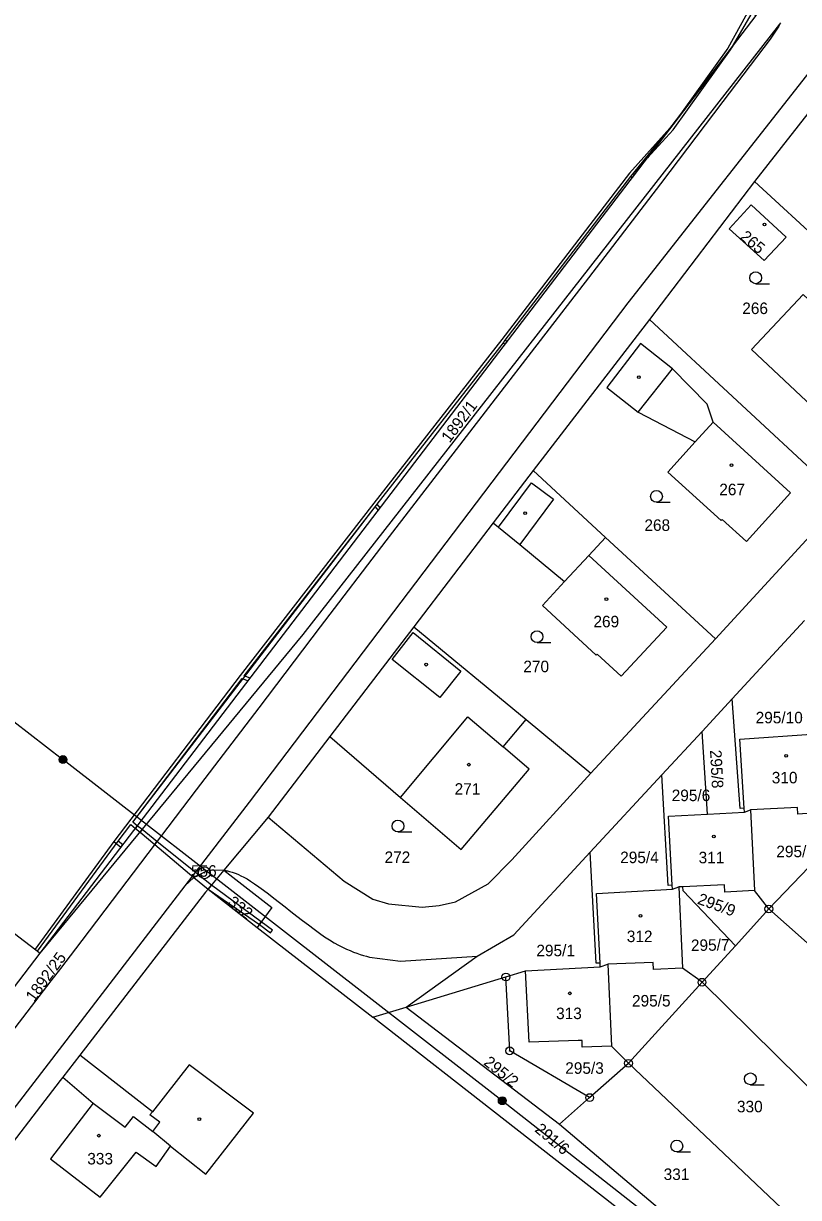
# Model space of a CAD drawing. Extents: x -587171 to -555306, y -1167727 to -1074732.
# Drawn here: x -560390.1 to -560291.9, y -1077935.9 to -1077787.1 of the extents above; entities that cross this region are included whole.
import ezdxf

# ---------------------------------------------------------------- set-up
doc = ezdxf.new("R2010")
doc.units = 0
for name, color, linetype in [('Hranice parcel', 7, 'Continuous'), ('Parcelní čísla', 7, 'Continuous'), ('Poz předměty', 7, 'Continuous'), ('Vnitřní kresba', 7, 'Continuous'), ('Věcná břemena k části', 7, 'Continuous'), ('Značky bodu BP', 7, 'Continuous'), ('Značky budov', 7, 'Continuous'), ('Značky kultur', 7, 'Continuous')]:
    doc.layers.add(name, color=color, linetype=linetype)

msp = doc.modelspace()

# ---------------------------------------------------------------- linework, layer by layer
at = {"layer": 'Hranice parcel'}
for p, q in [((-560387.98, -1077904.93), (-560297.22, -1077786.08)), ((-560294.23, -1077787.18), (-560294.11, -1077787.02)), ((-560284.5, -1077790.6), (-560297.43, -1077807.11)), ((-560297.43, -1077807.11), (-560310.75, -1077824.62)), ((-560297.43, -1077807.11), (-560271.27, -1077831.32)), ((-560310.75, -1077824.62), (-560325.49, -1077843.77)), ((-560310.75, -1077824.62), (-560286.21, -1077847.43)), ((-560325.49, -1077843.77), (-560330.55, -1077850.37)), ((-560325.49, -1077843.77), (-560316.32, -1077852.24)), ((-560302.39, -1077865.11), (-560286.21, -1077847.43)), ((-560330.55, -1077850.37), (-560340.64, -1077863.57)), ((-560316.32, -1077852.24), (-560302.39, -1077865.11)), ((-560300.27, -1077872.69), (-560291.11, -1077862.77)), ((-560340.64, -1077863.57), (-560351.27, -1077877.46)), ((-560340.64, -1077863.57), (-560326.4, -1077875.32)), ((-560318.19, -1077882.11), (-560302.39, -1077865.11)), ((-560304.1, -1077876.83), (-560300.27, -1077872.69)), ((-560329.31, -1077878.79), (-560326.4, -1077875.32)), ((-560326.4, -1077875.32), (-560318.19, -1077882.11)), ((-560351.27, -1077877.46), (-560359.09, -1077887.69)), ((-560309.2, -1077882.34), (-560304.1, -1077876.83)), ((-560303.42, -1077887.31), (-560304.1, -1077876.83)), ((-560299.31, -1077877.8), (-560289.65, -1077877.14)), ((-560298.76, -1077886.56), (-560299.31, -1077877.8)), ((-560318.26, -1077892.14), (-560309.2, -1077882.34)), ((-560303.42, -1077887.31), (-560298.73, -1077887.06)), ((-560298.73, -1077887.06), (-560298.76, -1077886.56)), ((-560298.73, -1077887.06), (-560297.94, -1077886.75)), ((-560297.94, -1077886.75), (-560297.46, -1077897)), ((-560359.09, -1077887.69), (-560364.68, -1077894.4)), ((-560295.63, -1077899.33), (-560286.18, -1077889.41)), ((-560366.69, -1077896.81), (-560360.46, -1077901.66)), ((-560307.84, -1077896.81), (-560307.87, -1077896.31)), ((-560307.84, -1077896.81), (-560307.02, -1077896.53)), ((-560306.52, -1077896.51), (-560307.02, -1077896.53)), ((-560307.02, -1077896.53), (-560306.58, -1077906.84)), ((-560295.63, -1077899.33), (-560297.46, -1077897)), ((-560299.87, -1077903.98), (-560295.63, -1077899.33)), ((-560295.63, -1077899.33), (-560273.97, -1077918.5)), ((-560360.46, -1077901.66), (-560345.83, -1077913.06)), ((-560395.27, -1077914.48), (-560387.98, -1077904.93)), ((-560304.1, -1077908.62), (-560299.87, -1077903.98)), ((-560317, -1077906.68), (-560317.02, -1077906.18)), ((-560317, -1077906.68), (-560316.05, -1077906.32)), ((-560316.05, -1077906.32), (-560315.58, -1077916.71)), ((-560341.6, -1077911.78), (-560328.95, -1077907.95)), ((-560328.95, -1077907.95), (-560326.46, -1077907.19)), ((-560326.46, -1077907.19), (-560317, -1077906.68)), ((-560304.1, -1077908.62), (-560306.58, -1077906.84)), ((-560313.42, -1077918.89), (-560304.1, -1077908.62)), ((-560304.1, -1077908.62), (-560283.44, -1077928.96)), ((-560345.83, -1077913.06), (-560341.6, -1077911.78)), ((-560341.6, -1077911.78), (-560322.15, -1077926.61)), ((-560300.61, -1077948.29), (-560345.83, -1077913.06)), ((-560313.42, -1077918.89), (-560315.58, -1077916.71)), ((-560382.95, -1077917.86), (-560385.1, -1077920.65)), ((-560318.34, -1077923.24), (-560313.42, -1077918.89)), ((-560313.42, -1077918.89), (-560292.42, -1077938.75)), ((-560322.15, -1077926.61), (-560318.34, -1077923.24)), ((-560322.15, -1077926.61), (-560299, -1077946.2))]:
    msp.add_line(p, q, dxfattribs=at)
for points in [[(-560294.23, -1077787.18), (-560294.35, -1077787.44), (-560295.45, -1077789.09), (-560301.45, -1077797), (-560309.38, -1077807.42), (-560318.5, -1077819.34), (-560330.73, -1077835.21), (-560344.15, -1077852.69), (-560352.48, -1077863.58), (-560360.27, -1077873.84), (-560368.19, -1077884.22), (-560377.93, -1077897.05), (-560382.7, -1077903.34), (-560383.5, -1077904.4), (-560385.4, -1077906.86), (-560386.63, -1077908.45), (-560392.71, -1077916.38), (-560393.99, -1077915.43), (-560395.27, -1077914.48)], [(-560387.98, -1077904.93), (-560354.65, -1077864.55), (-560294.23, -1077787.18)], [(-560539.01, -1077790.76), (-560450.72, -1077856.9), (-560387.98, -1077904.93)], [(-560297.89, -1077810.1), (-560300.65, -1077813.13), (-560296.23, -1077817.14), (-560293.42, -1077814.19), (-560297.89, -1077810.1)], [(-560279.11, -1077839.78), (-560286.93, -1077833.44), (-560283.03, -1077829.27), (-560283.94, -1077828.42), (-560282.49, -1077826.83), (-560285.24, -1077824.18), (-560284.87, -1077824.21), (-560288.93, -1077820.34), (-560290.59, -1077822.09), (-560291.26, -1077821.45), (-560297.82, -1077828.41), (-560289.52, -1077836.22), (-560288.77, -1077835.42), (-560281.73, -1077842.6)], [(-560301.69, -1077850.11), (-560301.56, -1077849.96), (-560298.46, -1077852.76), (-560292.89, -1077846.6), (-560302.7, -1077837.65), (-560303.46, -1077835.35), (-560307.82, -1077830.89), (-560311.9, -1077827.65), (-560316.17, -1077833.24), (-560312.21, -1077836.38), (-560304.96, -1077840.13), (-560308.44, -1077843.95), (-560301.69, -1077850.11)], [(-560330.55, -1077850.37), (-560329.88, -1077850.93), (-560327.18, -1077853.15), (-560321.51, -1077857.82), (-560324.33, -1077860.85), (-560317.5, -1077867.18), (-560317.37, -1077867.04), (-560314.35, -1077869.82), (-560308.57, -1077863.63), (-560318.46, -1077854.55), (-560316.32, -1077852.24)], [(-560298.76, -1077886.56), (-560299.26, -1077886.59), (-560300.27, -1077872.69)], [(-560351.27, -1077877.46), (-560342.3, -1077885.18), (-560334.63, -1077891.78), (-560326, -1077881.62), (-560329.31, -1077878.79)], [(-560359.09, -1077887.69), (-560349.46, -1077895.81), (-560345.82, -1077898.1), (-560343.81, -1077898.66), (-560339.56, -1077899.09), (-560337.42, -1077898.89), (-560335.32, -1077898.43), (-560331.21, -1077896.14), (-560328.2, -1077893.11), (-560318.19, -1077882.11)], [(-560307.87, -1077896.31), (-560308.37, -1077896.34), (-560309.2, -1077882.34)], [(-560288.39, -1077887.07), (-560291.96, -1077887.32), (-560292.02, -1077886.47), (-560297.94, -1077886.75)], [(-560307.87, -1077896.31), (-560308.33, -1077887.58), (-560303.42, -1077887.31)], [(-560341.6, -1077911.78), (-560332.61, -1077905.29), (-560327.94, -1077902.61), (-560318.26, -1077892.14)], [(-560317.02, -1077906.18), (-560317.52, -1077906.2), (-560318.26, -1077892.14)], [(-560364.68, -1077894.4), (-560366.71, -1077894.44), (-560368.49, -1077895.33), (-560369.63, -1077896.38), (-560417.05, -1077958.08), (-560457.78, -1078010.82), (-560494.61, -1078058.79), (-560557.78, -1078140.57), (-560603.03, -1078199.81), (-560610.79, -1078208.96)], [(-560364.68, -1077894.4), (-560366.16, -1077896.17), (-560366.69, -1077896.81)], [(-560364.68, -1077894.4), (-560358.61, -1077899.16), (-560360.46, -1077901.66)], [(-560366.69, -1077896.81), (-560367.01, -1077897.19), (-560382.95, -1077917.86)], [(-560317.02, -1077906.18), (-560317.45, -1077897.38), (-560307.84, -1077896.81)], [(-560297.46, -1077897), (-560301.19, -1077897.18), (-560301.23, -1077896.26), (-560306.52, -1077896.51)], [(-560299.87, -1077903.98), (-560306.5, -1077897.01), (-560306.52, -1077896.51)], [(-560306.58, -1077906.84), (-560310.24, -1077906.98), (-560310.28, -1077906.12), (-560316.05, -1077906.32)], [(-560318.34, -1077923.24), (-560328.47, -1077917.31), (-560328.95, -1077907.95)], [(-560315.58, -1077916.71), (-560319.27, -1077916.85), (-560319.3, -1077915.98), (-560319.8, -1077916), (-560326.02, -1077916.23), (-560326.46, -1077907.19)], [(-560385.1, -1077920.65), (-560381.27, -1077923.95), (-560386.65, -1077930.98), (-560380.35, -1077935.86), (-560375.81, -1077930.16), (-560373.27, -1077931.95), (-560371.47, -1077929.41), (-560366.99, -1077932.94), (-560360.94, -1077925.22), (-560369.09, -1077919.08), (-560373.75, -1077925.02), (-560382.95, -1077917.86)], [(-560385.1, -1077920.65), (-560385.42, -1077921.06), (-560394.49, -1077932.82), (-560394.67, -1077933.06)]]:
    msp.add_lwpolyline(points, dxfattribs=at)
at = {"layer": 'Poz předměty'}
for p, q in [((-560414.33, -1077857.74), (-560385.08, -1077880.39)), ((-560329.41, -1077923.63), (-560385.08, -1077880.39)), ((-560297.06, -1077949.03), (-560329.41, -1077923.63))]:
    msp.add_line(p, q, dxfattribs=at)
for centre, radius in [((-560385.08, -1077880.39), 0.5), ((-560385.08, -1077880.39), 0.4), ((-560385.08, -1077880.39), 0.3), ((-560385.08, -1077880.39), 0.2), ((-560385.08, -1077880.39), 0.1), ((-560329.41, -1077923.63), 0.5), ((-560329.41, -1077923.63), 0.4), ((-560329.41, -1077923.63), 0.3), ((-560329.41, -1077923.63), 0.2), ((-560329.41, -1077923.63), 0.1)]:
    msp.add_circle(centre, radius, dxfattribs=at)
at = {"layer": 'Vnitřní kresba'}
for p, q in [((-560286.91, -1077788.65), (-560313.5, -1077822.5)), ((-560313.5, -1077822.5), (-560361.47, -1077885.79)), ((-560312.21, -1077836.38), (-560307.82, -1077830.89)), ((-560302.7, -1077837.65), (-560304.96, -1077840.13)), ((-560329.88, -1077850.93), (-560325.71, -1077845.33)), ((-560325.71, -1077845.33), (-560322.91, -1077847.4)), ((-560322.91, -1077847.4), (-560327.18, -1077853.15)), ((-560321.51, -1077857.82), (-560318.46, -1077854.55)), ((-560343.38, -1077867.73), (-560340.7, -1077864.29)), ((-560340.7, -1077864.29), (-560334.66, -1077869.18)), ((-560337.33, -1077872.54), (-560343.38, -1077867.73)), ((-560334.66, -1077869.18), (-560337.33, -1077872.54)), ((-560342.3, -1077885.18), (-560333.76, -1077874.99)), ((-560333.76, -1077874.99), (-560329.31, -1077878.79)), ((-560361.47, -1077885.79), (-560369.63, -1077896.38)), ((-560346.22, -1077905.43), (-560342.31, -1077905.94)), ((-560342.31, -1077905.94), (-560332.61, -1077905.29)), ((-560381.27, -1077923.95), (-560377.18, -1077927)), ((-560377.18, -1077927), (-560376.15, -1077925.65)), ((-560376.15, -1077925.65), (-560373.69, -1077927.52)), ((-560374.06, -1077925.42), (-560373.75, -1077925.02)), ((-560372.81, -1077926.36), (-560374.06, -1077925.42)), ((-560373.69, -1077927.52), (-560372.81, -1077926.36)), ((-560371.47, -1077929.41), (-560373.69, -1077927.52))]:
    msp.add_line(p, q, dxfattribs=at)
msp.add_lwpolyline([(-560364.68, -1077894.4), (-560364.68, -1077894.4), (-560364.67, -1077894.4), (-560364.66, -1077894.41), (-560364.65, -1077894.41), (-560364.62, -1077894.41), (-560364.59, -1077894.42), (-560364.55, -1077894.43), (-560364.5, -1077894.44), (-560364.43, -1077894.46), (-560364.34, -1077894.48), (-560364.24, -1077894.5), (-560364.12, -1077894.53), (-560363.98, -1077894.56), (-560363.81, -1077894.61), (-560363.62, -1077894.66), (-560363.4, -1077894.74), (-560363.14, -1077894.84), (-560362.85, -1077894.96), (-560362.53, -1077895.11), (-560362.16, -1077895.31), (-560361.76, -1077895.53), (-560361.31, -1077895.81), (-560360.81, -1077896.14), (-560360.27, -1077896.51), (-560359.68, -1077896.94), (-560359.03, -1077897.42), (-560358.36, -1077897.94), (-560357.66, -1077898.49), (-560356.93, -1077899.06), (-560356.2, -1077899.64), (-560355.45, -1077900.22), (-560354.71, -1077900.8), (-560353.98, -1077901.35), (-560353.27, -1077901.89), (-560352.57, -1077902.39), (-560351.92, -1077902.84), (-560351.31, -1077903.24), (-560350.72, -1077903.6), (-560350.18, -1077903.91), (-560349.66, -1077904.18), (-560349.17, -1077904.41), (-560348.7, -1077904.61), (-560348.26, -1077904.79), (-560347.83, -1077904.95), (-560347.42, -1077905.08), (-560347.01, -1077905.21), (-560346.61, -1077905.32), (-560346.22, -1077905.43)], dxfattribs=at)
at = {"layer": 'Věcná břemena k části'}
for points in [[(-560295.86, -1077782.24), (-560294.8, -1077779.23), (-560300.82, -1077790.23), (-560307.8, -1077799.93), (-560300.23, -1077790.02), (-560297.74, -1077785.77), (-560297.55, -1077785.42)], [(-560295.86, -1077782.24), (-560294.8, -1077779.23), (-560300.82, -1077790.23), (-560307.8, -1077799.93), (-560300.23, -1077790.02), (-560297.74, -1077785.77), (-560297.22, -1077786.08), (-560297.05, -1077785.61), (-560297.55, -1077785.42)], [(-560310.99, -1077804.11), (-560307.75, -1077800.56), (-560300.48, -1077790.45), (-560300.23, -1077790.02), (-560307.8, -1077799.93)], [(-560313.14, -1077806.5), (-560307.8, -1077799.93), (-560313.31, -1077806.07), (-560329.46, -1077827.15), (-560345.7, -1077847.9), (-560362.62, -1077869.74), (-560378.65, -1077890.79), (-560388.62, -1077904.44), (-560388.3, -1077904.68), (-560378.09, -1077890.72), (-560376.49, -1077888.63), (-560375.9, -1077889.11), (-560375.66, -1077888.79), (-560376.25, -1077888.31), (-560345.53, -1077848.34), (-560345.28, -1077848.01), (-560329.27, -1077827.56), (-560329.03, -1077827.24)], [(-560310.99, -1077804.11), (-560307.8, -1077799.93), (-560313.31, -1077806.07), (-560329.46, -1077827.15), (-560345.7, -1077847.9), (-560362.62, -1077869.74), (-560378.65, -1077890.79), (-560377.73, -1077891.51), (-560377.49, -1077891.19), (-560378.09, -1077890.72), (-560376.49, -1077888.63), (-560375.9, -1077889.11), (-560375.66, -1077888.79), (-560376.25, -1077888.31), (-560362.39, -1077870.1), (-560361.63, -1077870.42), (-560361.38, -1077870.09), (-560362.14, -1077869.78), (-560345.53, -1077848.34), (-560345.13, -1077848.81), (-560344.88, -1077848.49), (-560345.28, -1077848.01), (-560329.27, -1077827.56), (-560329.04, -1077827.75), (-560328.8, -1077827.43), (-560329.03, -1077827.24), (-560313.14, -1077806.5), (-560312.95, -1077806.67), (-560312.7, -1077806.35), (-560312.88, -1077806.19)], [(-560375.66, -1077888.79), (-560375.9, -1077889.11), (-560375.32, -1077889.59), (-560375.06, -1077889.27)], [(-560375.06, -1077889.27), (-560375.32, -1077889.59), (-560373.46, -1077891.16), (-560373.17, -1077890.78)], [(-560373.17, -1077890.78), (-560373.46, -1077891.16), (-560368.49, -1077895.33), (-560367.88, -1077895.03)], [(-560366.69, -1077896.81), (-560366.28, -1077896.31), (-560367.88, -1077895.03), (-560368.49, -1077895.33)], [(-560366.28, -1077896.31), (-560366.69, -1077896.81), (-560360.19, -1077901.3), (-560359.96, -1077900.98)], [(-560358.53, -1077902.03), (-560359.96, -1077900.98), (-560360.19, -1077901.3), (-560358.77, -1077902.35)]]:
    msp.add_lwpolyline(points, close=True, dxfattribs=at)
at = {"layer": 'Značky bodu BP'}
for centre, radius in [((-560367.16, -1077894.74), 0.75), ((-560367.16, -1077894.74), 0.03), ((-560295.63, -1077899.33), 0.5), ((-560295.63, -1077899.33), 0.0303), ((-560328.95, -1077907.95), 0.5), ((-560328.95, -1077907.95), 0.0303), ((-560304.1, -1077908.62), 0.5), ((-560304.1, -1077908.62), 0.0303), ((-560328.47, -1077917.31), 0.5), ((-560328.47, -1077917.31), 0.0303), ((-560313.42, -1077918.89), 0.5), ((-560313.42, -1077918.89), 0.0303), ((-560318.34, -1077923.24), 0.5), ((-560318.34, -1077923.24), 0.0303)]:
    msp.add_circle(centre, radius, dxfattribs=at)
at = {"layer": 'Značky budov'}
for centre in [(-560296.18, -1077812.59), (-560312.12, -1077831.94), (-560300.36, -1077843.08), (-560326.52, -1077849.15), (-560316.22, -1077860.06), (-560339.05, -1077868.36), (-560333.64, -1077881.04), (-560293.45, -1077879.93), (-560302.6, -1077890.15), (-560311.89, -1077900.21), (-560320.85, -1077910.02), (-560367.8, -1077925.98), (-560380.53, -1077928.06)]:
    msp.add_circle(centre, 0.175, dxfattribs=at)
at = {"layer": 'Značky kultur'}
for p, q in [((-560297.3, -1077820.08), (-560295.55, -1077820.08)), ((-560309.87, -1077847.79), (-560308.12, -1077847.79)), ((-560325.01, -1077865.57), (-560323.26, -1077865.57)), ((-560342.63, -1077889.57), (-560340.88, -1077889.57)), ((-560297.97, -1077921.61), (-560296.22, -1077921.61)), ((-560307.29, -1077930.13), (-560305.54, -1077930.13))]:
    msp.add_line(p, q, dxfattribs=at)
for centre in [(-560297.3, -1077819.33), (-560309.87, -1077847.04), (-560325.01, -1077864.82), (-560342.63, -1077888.82), (-560297.97, -1077920.86), (-560307.29, -1077929.38)]:
    msp.add_circle(centre, 0.75, dxfattribs=at)

# ---------------------------------------------------------------- texts
at = {"layer": 'Parcelní čísla'}
for s, rotation, p in [('265', 320, (-560299.39, -1077814.31)), ('1892/1', 53, (-560336.09, -1077840.34)), ('295/8', 273, (-560303.09, -1077879.2)), ('295/9', 340, (-560304.78, -1077898.64)), ('332', 322, (-560364.32, -1077898.71)), ('295/7', 1, (-560305.49, -1077904.67)), ('1892/25', 54, (-560388.74, -1077911.2)), ('295/2', 321, (-560331.88, -1077918.97)), ('291/6', 320, (-560325.4, -1077927.45))]:
    msp.add_text(s, height=1.46, rotation=rotation, dxfattribs=at).set_placement(p)
for s, p in [('266', (-560299, -1077823.93)), ('267', (-560301.91, -1077846.89)), ('268', (-560311.4, -1077851.41)), ('269', (-560317.86, -1077863.63)), ('270', (-560326.74, -1077869.32)), ('295/10', (-560297.3, -1077875.8)), ('310', (-560295.26, -1077883.41)), ('271', (-560335.45, -1077884.85)), ('295/6', (-560307.94, -1077885.66)), ('295/11', (-560294.68, -1077892.77)), ('272', (-560344.33, -1077893.5)), ('295/4', (-560314.47, -1077893.52)), ('311', (-560304.53, -1077893.54)), ('312', (-560313.63, -1077903.53)), ('295/1', (-560325.09, -1077905.32)), ('295/5', (-560312.97, -1077911.69)), ('313', (-560322.59, -1077913.29)), ('295/3', (-560321.43, -1077920.22)), ('330', (-560299.67, -1077925.1)), ('333', (-560382, -1077931.71)), ('331', (-560308.96, -1077933.68))]:
    msp.add_text(s, height=1.46, dxfattribs=at).set_placement(p)
at = {"layer": 'Značky bodu BP'}
msp.add_text('556', height=1.46, dxfattribs=at).set_placement((-560368.86, -1077895.24))

doc.saveas('drawing.dxf')
